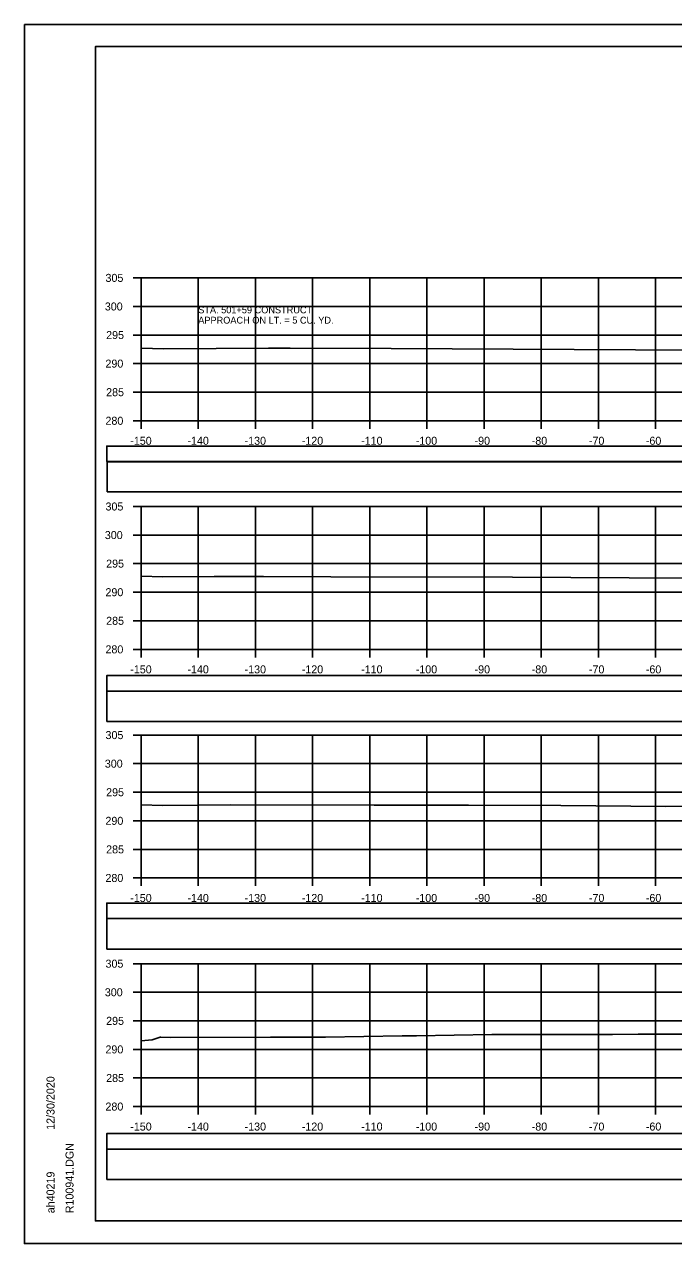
# Model space of a CAD drawing. Extents: x 1370538 to 1372872, y 376220 to 381127.
# Drawn here: x 1372538.2 to 1372651.8, y 376433.8 to 376647.1 of the extents above; entities that cross this region are included whole.
import ezdxf

# ---------------------------------------------------------------- set-up
doc = ezdxf.new("R2010")
doc.units = 0
for name, color, linetype in [('R_Border Notes', 7, 'Continuous'), ('R_Border PE', 7, 'Continuous'), ('R_Border Prem', 7, 'Continuous'), ('R_Dimension', 7, 'Continuous'), ('R_Grid', 7, 'Continuous'), ('R_No Plot', 7, 'Continuous'), ('R_Water Annot', 7, 'Continuous'), ('T_Detection Zones', 7, 'Continuous')]:
    doc.layers.add(name, color=color, linetype=linetype)

msp = doc.modelspace()

# ---------------------------------------------------------------- linework, layer by layer
at = {"layer": 'R_Border Notes'}
for p, q in [((1372550.65, 376643.21), (1372866.83, 376643.21)), ((1372550.65, 376437.75), (1372550.65, 376643.21)), ((1372550.65, 376437.75), (1372550.65, 376437.75)), ((1372866.83, 376437.75), (1372550.65, 376437.75))]:
    msp.add_line(p, q, dxfattribs=at)
at = {"layer": 'R_Border Prem'}
for p, q in [((1372557.25, 376602.75), (1372558.65, 376602.75)), ((1372558.65, 376577.75), (1372558.65, 376602.75)), ((1372557.25, 376597.75), (1372558.65, 376597.75)), ((1372557.25, 376592.75), (1372558.65, 376592.75)), ((1372557.25, 376587.75), (1372558.65, 376587.75)), ((1372557.25, 376582.75), (1372558.65, 376582.75)), ((1372557.25, 376577.75), (1372558.65, 376577.75)), ((1372558.65, 376577.75), (1372858.65, 376577.75)), ((1372558.65, 376576.35), (1372558.65, 376577.75)), ((1372568.65, 376576.35), (1372568.65, 376577.75)), ((1372578.65, 376576.35), (1372578.65, 376577.75)), ((1372588.65, 376576.35), (1372588.65, 376577.75)), ((1372598.65, 376576.35), (1372598.65, 376577.75)), ((1372608.65, 376576.35), (1372608.65, 376577.75)), ((1372618.65, 376576.35), (1372618.65, 376577.75)), ((1372628.65, 376576.35), (1372628.65, 376577.75)), ((1372638.65, 376576.35), (1372638.65, 376577.75)), ((1372648.65, 376576.35), (1372648.65, 376577.75)), ((1372557.25, 376562.75), (1372558.65, 376562.75)), ((1372558.65, 376537.75), (1372558.65, 376562.75)), ((1372557.25, 376557.75), (1372558.65, 376557.75)), ((1372557.25, 376552.75), (1372558.65, 376552.75)), ((1372557.25, 376547.75), (1372558.65, 376547.75)), ((1372557.25, 376542.75), (1372558.65, 376542.75)), ((1372557.25, 376537.75), (1372558.65, 376537.75)), ((1372558.65, 376537.75), (1372858.65, 376537.75)), ((1372558.65, 376536.35), (1372558.65, 376537.75)), ((1372568.65, 376536.35), (1372568.65, 376537.75)), ((1372578.65, 376536.35), (1372578.65, 376537.75)), ((1372588.65, 376536.35), (1372588.65, 376537.75)), ((1372598.65, 376536.35), (1372598.65, 376537.75)), ((1372608.65, 376536.35), (1372608.65, 376537.75)), ((1372618.65, 376536.35), (1372618.65, 376537.75)), ((1372628.65, 376536.35), (1372628.65, 376537.75)), ((1372638.65, 376536.35), (1372638.65, 376537.75)), ((1372648.65, 376536.35), (1372648.65, 376537.75)), ((1372557.25, 376522.75), (1372558.65, 376522.75)), ((1372558.65, 376497.75), (1372558.65, 376522.75)), ((1372557.25, 376517.75), (1372558.65, 376517.75)), ((1372557.25, 376512.75), (1372558.65, 376512.75)), ((1372557.25, 376507.75), (1372558.65, 376507.75)), ((1372557.25, 376502.75), (1372558.65, 376502.75)), ((1372557.25, 376497.75), (1372558.65, 376497.75)), ((1372558.65, 376497.75), (1372858.65, 376497.75)), ((1372558.65, 376496.35), (1372558.65, 376497.75)), ((1372568.65, 376496.35), (1372568.65, 376497.75)), ((1372578.65, 376496.35), (1372578.65, 376497.75)), ((1372588.65, 376496.35), (1372588.65, 376497.75)), ((1372598.65, 376496.35), (1372598.65, 376497.75)), ((1372608.65, 376496.35), (1372608.65, 376497.75)), ((1372618.65, 376496.35), (1372618.65, 376497.75)), ((1372628.65, 376496.35), (1372628.65, 376497.75)), ((1372638.65, 376496.35), (1372638.65, 376497.75)), ((1372648.65, 376496.35), (1372648.65, 376497.75)), ((1372557.25, 376482.75), (1372558.65, 376482.75)), ((1372558.65, 376457.75), (1372558.65, 376482.75)), ((1372557.25, 376477.75), (1372558.65, 376477.75)), ((1372557.25, 376472.75), (1372558.65, 376472.75)), ((1372557.25, 376467.75), (1372558.65, 376467.75)), ((1372557.25, 376462.75), (1372558.65, 376462.75)), ((1372557.25, 376457.75), (1372558.65, 376457.75)), ((1372558.65, 376457.75), (1372858.65, 376457.75)), ((1372558.65, 376456.35), (1372558.65, 376457.75)), ((1372568.65, 376456.35), (1372568.65, 376457.75)), ((1372578.65, 376456.35), (1372578.65, 376457.75)), ((1372588.65, 376456.35), (1372588.65, 376457.75)), ((1372598.65, 376456.35), (1372598.65, 376457.75)), ((1372608.65, 376456.35), (1372608.65, 376457.75)), ((1372618.65, 376456.35), (1372618.65, 376457.75)), ((1372628.65, 376456.35), (1372628.65, 376457.75)), ((1372638.65, 376456.35), (1372638.65, 376457.75)), ((1372648.65, 376456.35), (1372648.65, 376457.75))]:
    msp.add_line(p, q, dxfattribs=at)
at = {"layer": 'R_Dimension'}
for points in [[(1372558.65, 376590.45), (1372562.66, 376590.36), (1372580.93, 376590.44), (1372584.76, 376590.47), (1372602.41, 376590.38), (1372677.18, 376589.99)], [(1372558.65, 376550.57), (1372562.46, 376550.45), (1372571.41, 376550.48), (1372574.55, 376550.48), (1372580.06, 376550.49), (1372591.85, 376550.47), (1372623.62, 376550.37), (1372674.71, 376550.11)], [(1372558.65, 376510.57), (1372562.46, 376510.45), (1372568.68, 376510.5), (1372574.26, 376510.52), (1372599.42, 376510.5), (1372609.81, 376510.49), (1372615.94, 376510.48), (1372632.08, 376510.43), (1372650.44, 376510.24), (1372670.9, 376510.3)], [(1372558.65, 376469.28), (1372560.6, 376469.45), (1372561.99, 376469.92), (1372562.1, 376469.92), (1372563.8, 376469.83), (1372581.28, 376469.92), (1372588.22, 376469.92), (1372588.61, 376469.89), (1372590.92, 376469.92), (1372604.35, 376470.12), (1372606.85, 376470.15), (1372620.01, 376470.35), (1372624.45, 376470.37), (1372641.12, 376470.37), (1372645.59, 376470.4), (1372662.23, 376470.4)]]:
    msp.add_lwpolyline(points, dxfattribs=at)
at = {"layer": 'R_Grid'}
for p, q in [((1372558.65, 376602.75), (1372858.65, 376602.75)), ((1372558.65, 376577.75), (1372558.65, 376602.75)), ((1372568.65, 376577.75), (1372568.65, 376602.75)), ((1372578.65, 376577.75), (1372578.65, 376602.75)), ((1372588.65, 376577.75), (1372588.65, 376602.75)), ((1372598.65, 376577.75), (1372598.65, 376602.75)), ((1372608.65, 376577.75), (1372608.65, 376602.75)), ((1372618.65, 376577.75), (1372618.65, 376602.75)), ((1372628.65, 376577.75), (1372628.65, 376602.75)), ((1372638.65, 376577.75), (1372638.65, 376602.75)), ((1372648.65, 376577.75), (1372648.65, 376602.75)), ((1372558.65, 376597.75), (1372858.65, 376597.75)), ((1372558.65, 376592.75), (1372858.65, 376592.75)), ((1372558.65, 376587.75), (1372858.65, 376587.75)), ((1372558.65, 376582.75), (1372858.65, 376582.75)), ((1372558.65, 376577.75), (1372858.65, 376577.75)), ((1372558.65, 376562.75), (1372858.65, 376562.75)), ((1372558.65, 376537.75), (1372558.65, 376562.75)), ((1372568.65, 376537.75), (1372568.65, 376562.75)), ((1372578.65, 376537.75), (1372578.65, 376562.75)), ((1372588.65, 376537.75), (1372588.65, 376562.75)), ((1372598.65, 376537.75), (1372598.65, 376562.75)), ((1372608.65, 376537.75), (1372608.65, 376562.75)), ((1372618.65, 376537.75), (1372618.65, 376562.75)), ((1372628.65, 376537.75), (1372628.65, 376562.75)), ((1372638.65, 376537.75), (1372638.65, 376562.75)), ((1372648.65, 376537.75), (1372648.65, 376562.75)), ((1372558.65, 376557.75), (1372858.65, 376557.75)), ((1372558.65, 376552.75), (1372858.65, 376552.75)), ((1372558.65, 376547.75), (1372858.65, 376547.75)), ((1372558.65, 376542.75), (1372858.65, 376542.75)), ((1372558.65, 376537.75), (1372858.65, 376537.75)), ((1372558.65, 376522.75), (1372858.65, 376522.75)), ((1372558.65, 376497.75), (1372558.65, 376522.75)), ((1372568.65, 376497.75), (1372568.65, 376522.75)), ((1372578.65, 376497.75), (1372578.65, 376522.75)), ((1372588.65, 376497.75), (1372588.65, 376522.75)), ((1372598.65, 376497.75), (1372598.65, 376522.75)), ((1372608.65, 376497.75), (1372608.65, 376522.75)), ((1372618.65, 376497.75), (1372618.65, 376522.75)), ((1372628.65, 376497.75), (1372628.65, 376522.75)), ((1372638.65, 376497.75), (1372638.65, 376522.75)), ((1372648.65, 376497.75), (1372648.65, 376522.75)), ((1372558.65, 376517.75), (1372858.65, 376517.75)), ((1372558.65, 376512.75), (1372858.65, 376512.75)), ((1372558.65, 376507.75), (1372858.65, 376507.75)), ((1372558.65, 376502.75), (1372858.65, 376502.75)), ((1372558.65, 376497.75), (1372858.65, 376497.75)), ((1372558.65, 376482.75), (1372858.65, 376482.75)), ((1372558.65, 376457.75), (1372558.65, 376482.75)), ((1372568.65, 376457.75), (1372568.65, 376482.75)), ((1372578.65, 376457.75), (1372578.65, 376482.75)), ((1372588.65, 376457.75), (1372588.65, 376482.75)), ((1372598.65, 376457.75), (1372598.65, 376482.75)), ((1372608.65, 376457.75), (1372608.65, 376482.75)), ((1372618.65, 376457.75), (1372618.65, 376482.75)), ((1372628.65, 376457.75), (1372628.65, 376482.75)), ((1372638.65, 376457.75), (1372638.65, 376482.75)), ((1372648.65, 376457.75), (1372648.65, 376482.75)), ((1372558.65, 376477.75), (1372858.65, 376477.75)), ((1372558.65, 376472.75), (1372858.65, 376472.75)), ((1372558.65, 376467.75), (1372858.65, 376467.75)), ((1372558.65, 376462.75), (1372858.65, 376462.75)), ((1372558.65, 376457.75), (1372858.65, 376457.75))]:
    msp.add_line(p, q, dxfattribs=at)
at = {"layer": 'R_No Plot'}
for p, q in [((1372538.25, 376647.11), (1372871.58, 376647.11)), ((1372538.25, 376433.77), (1372871.58, 376433.77))]:
    msp.add_line(p, q, dxfattribs=at)
for points in [[(1372538.24, 376647.11), (1372871.58, 376647.11), (1372871.58, 376433.77), (1372538.24, 376433.77)], [(1372784.57, 376643.21), (1372784.57, 376633.33), (1372820.3, 376633.33), (1372820.3, 376630.41), (1372843.5, 376630.41), (1372843.5, 376606.08), (1372866.83, 376606.08), (1372866.83, 376437.75), (1372550.65, 376437.75), (1372550.65, 376643.21)]]:
    msp.add_lwpolyline(points, close=True, dxfattribs=at)
at = {"layer": 'T_Detection Zones'}
for points in [[(1372552.66, 376570.62), (1372864.63, 376570.62), (1372864.63, 376573.33), (1372552.66, 376573.33)], [(1372552.71, 376565.34), (1372864.59, 376565.34), (1372864.59, 376570.58), (1372552.71, 376570.58)], [(1372552.66, 376530.44), (1372864.63, 376530.44), (1372864.63, 376533.15), (1372552.66, 376533.15)], [(1372552.66, 376525.12), (1372864.63, 376525.12), (1372864.63, 376530.44), (1372552.66, 376530.44)], [(1372552.66, 376490.65), (1372864.63, 376490.65), (1372864.63, 376493.35), (1372552.66, 376493.35)], [(1372552.66, 376485.32), (1372864.63, 376485.32), (1372864.63, 376490.65), (1372552.66, 376490.65)], [(1372552.66, 376450.32), (1372864.63, 376450.32), (1372864.63, 376453.03), (1372552.66, 376453.03)], [(1372552.66, 376445), (1372864.63, 376445), (1372864.63, 376450.32), (1372552.66, 376450.32)]]:
    msp.add_lwpolyline(points, close=True, dxfattribs=at)

# ---------------------------------------------------------------- texts
at = {"layer": 'R_Border Notes'}
for s, p in [('12/30/2020', (1372543.51, 376453.68)), ('R100941.DGN', (1372546.84, 376439.08)), ('ah40219', (1372543.51, 376439.08))]:
    msp.add_text(s, height=1.4, rotation=90, dxfattribs=at).set_placement(p)
at = {"layer": 'R_Border PE'}
for s, p in [('305', (1372552.43, 376602.05)), ('300', (1372552.31, 376597.05)), ('295', (1372552.54, 376592.05)), ('290', (1372552.42, 376587.05)), ('285', (1372552.54, 376582.05)), ('280', (1372552.42, 376577.05)), ('-150', (1372556.76, 376573.55)), ('-140', (1372566.76, 376573.55)), ('-130', (1372576.76, 376573.55)), ('-120', (1372586.76, 376573.55)), ('-110', (1372597.15, 376573.55)), ('-100', (1372606.7, 376573.55)), ('-90', (1372616.99, 376573.55)), ('-80', (1372626.99, 376573.55)), ('-70', (1372636.99, 376573.55)), ('-60', (1372646.95, 376573.55)), ('305', (1372552.43, 376562.05)), ('300', (1372552.31, 376557.05)), ('295', (1372552.54, 376552.05)), ('290', (1372552.42, 376547.05)), ('285', (1372552.54, 376542.05)), ('280', (1372552.42, 376537.05)), ('-150', (1372556.76, 376533.55)), ('-140', (1372566.76, 376533.55)), ('-130', (1372576.76, 376533.55)), ('-120', (1372586.76, 376533.55)), ('-110', (1372597.15, 376533.55)), ('-100', (1372606.7, 376533.55)), ('-90', (1372616.99, 376533.55)), ('-80', (1372626.99, 376533.55)), ('-70', (1372636.99, 376533.55)), ('-60', (1372646.95, 376533.55)), ('305', (1372552.43, 376522.05)), ('300', (1372552.31, 376517.05)), ('295', (1372552.54, 376512.05)), ('290', (1372552.42, 376507.05)), ('285', (1372552.54, 376502.05)), ('280', (1372552.42, 376497.05)), ('-150', (1372556.76, 376493.55)), ('-140', (1372566.76, 376493.55)), ('-130', (1372576.76, 376493.55)), ('-120', (1372586.76, 376493.55)), ('-110', (1372597.15, 376493.55)), ('-100', (1372606.7, 376493.55)), ('-90', (1372616.99, 376493.55)), ('-80', (1372626.99, 376493.55)), ('-70', (1372636.99, 376493.55)), ('-60', (1372646.95, 376493.55)), ('305', (1372552.43, 376482.05)), ('300', (1372552.31, 376477.05)), ('295', (1372552.54, 376472.05)), ('290', (1372552.42, 376467.05)), ('285', (1372552.54, 376462.05)), ('280', (1372552.42, 376457.05)), ('-150', (1372556.76, 376453.55)), ('-140', (1372566.76, 376453.55)), ('-130', (1372576.76, 376453.55)), ('-120', (1372586.76, 376453.55)), ('-110', (1372597.15, 376453.55)), ('-100', (1372606.7, 376453.55)), ('-90', (1372616.99, 376453.55)), ('-80', (1372626.99, 376453.55)), ('-70', (1372636.99, 376453.55)), ('-60', (1372646.95, 376453.55))]:
    msp.add_text(s, height=1.4, dxfattribs=at).set_placement(p)
at = {"layer": 'R_Water Annot'}
for s, p in [('STA. 501+59 CONSTRUCT', (1372568.65, 376596.55)), ('APPROACH ON LT. = 5 CU. YD.', (1372568.65, 376594.75))]:
    msp.add_text(s, height=1.2, dxfattribs=at).set_placement(p)

doc.saveas('drawing.dxf')
